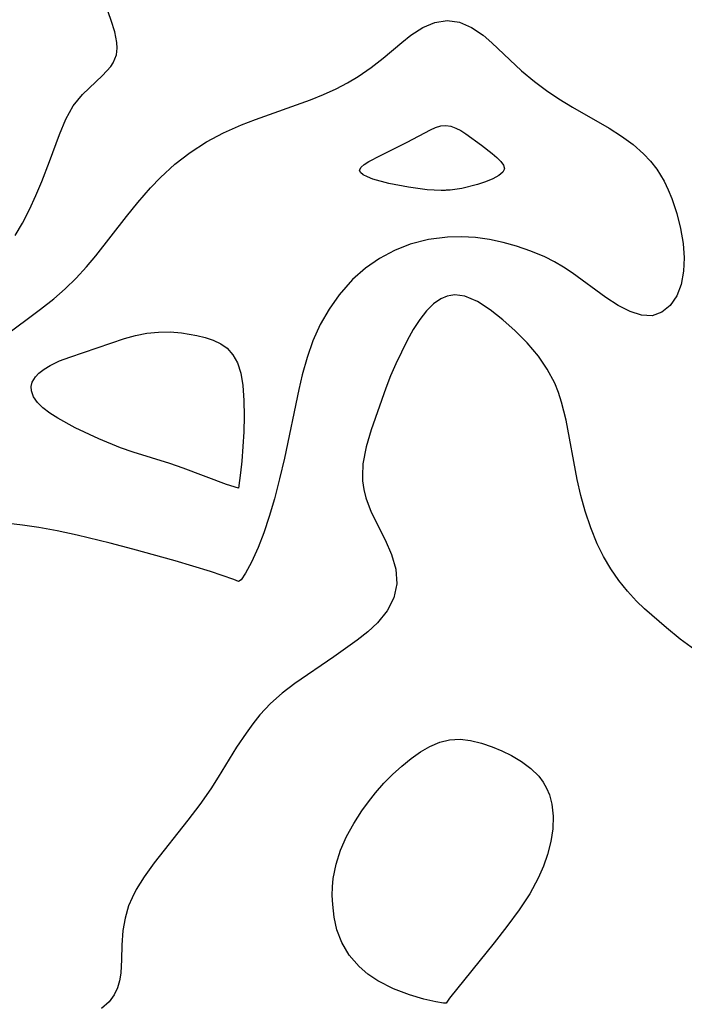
# Model space of a CAD drawing. Header units: metres. Extents: x 1073367 to 1082519, y 1569854 to 1574957.
# Tile 549 of 656: x 1077527 to 1077591, y 1574763 to 1574858. Entities that reach past the tile are written whole.
import ezdxf

# ---------------------------------------------------------------- set-up
doc = ezdxf.new("R2010")
doc.units = ezdxf.units.M
doc.layers.add('CGG_CurvaNivelLidar_v1', color=253, linetype='Continuous', lineweight=30)

msp = doc.modelspace()

# ---------------------------------------------------------------- linework, layer by layer
at = {"layer": 'CGG_CurvaNivelLidar_v1'}
for p, q in [((1077536.235, 1574858.032, 68), (1077533.7443, 1574865.0583, 68)), ((1077536.5691, 1574856.9326, 68), (1077536.235, 1574858.032, 68)), ((1077566.2646, 1574857.3393, 67.5), (1077567.4321, 1574857.8411, 67.5)), ((1077567.4321, 1574857.8411, 67.5), (1077568.6073, 1574858.0324, 67.5)), ((1077568.6073, 1574858.0324, 67.5), (1077569.7821, 1574857.8506, 67.5)), ((1077569.7821, 1574857.8506, 67.5), (1077570.9394, 1574857.3491, 67.5)), ((1077536.7744, 1574855.9204, 68), (1077536.5691, 1574856.9326, 68)), ((1077565.1141, 1574856.6039, 67.5), (1077566.2646, 1574857.3393, 67.5)), ((1077570.9394, 1574857.3491, 67.5), (1077572.0624, 1574856.5968, 67.5)), ((1077536.8124, 1574855.351, 68), (1077536.7744, 1574855.9204, 68)), ((1077562.4445, 1574854.4029, 67.5), (1077564.2395, 1574855.9189, 67.5)), ((1077564.2395, 1574855.9189, 67.5), (1077565.1141, 1574856.6039, 67.5)), ((1077572.0624, 1574856.5968, 67.5), (1077572.9113, 1574855.872, 67.5)), ((1077572.9113, 1574855.872, 67.5), (1077574.6298, 1574854.2256, 67.5)), ((1077536.4279, 1574853.958, 68), (1077536.7411, 1574854.7171, 68)), ((1077536.7411, 1574854.7171, 68), (1077536.8124, 1574855.351, 68)), ((1077536.1944, 1574853.6038, 68), (1077536.4279, 1574853.958, 68)), ((1077561.2734, 1574853.4895, 67.5), (1077562.4445, 1574854.4029, 67.5)), ((1077574.6298, 1574854.2256, 67.5), (1077575.7831, 1574853.1728, 67.5)), ((1077535.3999, 1574852.7173, 68), (1077536.1944, 1574853.6038, 68)), ((1077560.0216, 1574852.6259, 67.5), (1077561.2734, 1574853.4895, 67.5)), ((1077575.7831, 1574853.1728, 67.5), (1077577.0194, 1574852.1463, 67.5)), ((1077533.4686, 1574850.8986, 68), (1077535.3999, 1574852.7173, 68)), ((1077557.9111, 1574851.437, 67.5), (1077558.9889, 1574852.0052, 67.5)), ((1077558.9889, 1574852.0052, 67.5), (1077560.0216, 1574852.6259, 67.5)), ((1077577.0194, 1574852.1463, 67.5), (1077578.1737, 1574851.2863, 67.5)), ((1077556.692, 1574850.8787, 67.5), (1077557.9111, 1574851.437, 67.5)), ((1077578.1737, 1574851.2863, 67.5), (1077579.3814, 1574850.4762, 67.5)), ((1077532.5745, 1574849.8131, 68), (1077533.4686, 1574850.8986, 68)), ((1077550.1445, 1574848.4875, 67.5), (1077555.4372, 1574850.3703, 67.5)), ((1077555.4372, 1574850.3703, 67.5), (1077556.692, 1574850.8787, 67.5)), ((1077579.3814, 1574850.4762, 67.5), (1077580.6859, 1574849.6848, 67.5)), ((1077531.8472, 1574848.5127, 68), (1077532.5745, 1574849.8131, 68)), ((1077580.6859, 1574849.6848, 67.5), (1077584.2296, 1574847.6411, 67.5)), ((1077531.2399, 1574847.0462, 68), (1077531.8472, 1574848.5127, 68)), ((1077548.7744, 1574847.9616, 67.5), (1077550.1445, 1574848.4875, 67.5)), ((1077545.4051, 1574846.3269, 67.5), (1077547.056, 1574847.2034, 67.5)), ((1077547.056, 1574847.2034, 67.5), (1077548.7744, 1574847.9616, 67.5)), ((1077564.7617, 1574846.3042, 67), (1077566.986, 1574847.5035, 67)), ((1077566.986, 1574847.5035, 67), (1077567.493, 1574847.7212, 67)), ((1077567.493, 1574847.7212, 67), (1077567.992, 1574847.8679, 67)), ((1077567.992, 1574847.8679, 67), (1077568.484, 1574847.915, 67)), ((1077568.484, 1574847.915, 67), (1077568.9695, 1574847.8398, 67)), ((1077568.9695, 1574847.8398, 67), (1077569.4509, 1574847.6628, 67)), ((1077569.4509, 1574847.6628, 67), (1077569.9302, 1574847.4111, 67)), ((1077569.9302, 1574847.4111, 67), (1077570.4092, 1574847.1068, 67)), ((1077584.2296, 1574847.6411, 67.5), (1077585.4068, 1574846.8883, 67.5)), ((1077530.2797, 1574844.4272, 68), (1077531.2399, 1574847.0462, 68)), ((1077543.8396, 1574845.3094, 67.5), (1077545.4051, 1574846.3269, 67.5)), ((1077562.185, 1574845.0255, 67), (1077564.7617, 1574846.3042, 67)), ((1077570.4092, 1574847.1068, 67), (1077571.9072, 1574846.0125, 67)), ((1077585.4068, 1574846.8883, 67.5), (1077586.518, 1574846.0788, 67.5)), ((1077542.3656, 1574844.1637, 67.5), (1077543.8396, 1574845.3094, 67.5)), ((1077571.9072, 1574846.0125, 67), (1077572.9328, 1574845.2158, 67)), ((1077586.518, 1574846.0788, 67.5), (1077587.5348, 1574845.1873, 67.5)), ((1077529.5357, 1574842.5091, 68), (1077530.2797, 1574844.4272, 68)), ((1077560.6212, 1574844.1484, 67), (1077561.065, 1574844.4322, 67)), ((1077561.065, 1574844.4322, 67), (1077562.185, 1574845.0255, 67)), ((1077572.9328, 1574845.2158, 67), (1077573.3862, 1574844.8259, 67)), ((1077573.3862, 1574844.8259, 67), (1077573.7659, 1574844.4458, 67)), ((1077573.7659, 1574844.4458, 67), (1077574.0352, 1574844.0797, 67)), ((1077587.5348, 1574845.1873, 67.5), (1077588.2063, 1574844.4642, 67.5)), ((1077588.2063, 1574844.4642, 67.5), (1077588.8035, 1574843.6847, 67.5)), ((1077540.9878, 1574842.9022, 67.5), (1077542.3656, 1574844.1637, 67.5)), ((1077560.1692, 1574843.6163, 67), (1077560.3046, 1574843.8754, 67)), ((1077560.2558, 1574843.3813, 67), (1077560.1692, 1574843.6163, 67)), ((1077560.5227, 1574843.1595, 67), (1077560.2558, 1574843.3813, 67)), ((1077560.3046, 1574843.8754, 67), (1077560.6212, 1574844.1484, 67)), ((1077573.9787, 1574843.4039, 67), (1077573.5831, 1574843.0802, 67)), ((1077574.1386, 1574843.7308, 67), (1077573.9787, 1574843.4039, 67)), ((1077574.0352, 1574844.0797, 67), (1077574.1386, 1574843.7308, 67)), ((1077588.8035, 1574843.6847, 67.5), (1077589.5005, 1574842.5292, 67.5)), ((1077528.9751, 1574841.1445, 68), (1077529.5357, 1574842.5091, 68)), ((1077540.0341, 1574841.9052, 67.5), (1077540.9878, 1574842.9022, 67.5)), ((1077560.9254, 1574842.9479, 67), (1077560.5227, 1574843.1595, 67)), ((1077561.4463, 1574842.7422, 67), (1077560.9254, 1574842.9479, 67)), ((1077562.9823, 1574842.3208, 67), (1077561.4463, 1574842.7422, 67)), ((1077572.3101, 1574842.4805, 67), (1077571.5446, 1574842.2236, 67)), ((1077573.008, 1574842.7692, 67), (1077572.3101, 1574842.4805, 67)), ((1077573.5831, 1574843.0802, 67), (1077573.008, 1574842.7692, 67)), ((1077589.5005, 1574842.5292, 67.5), (1077589.9014, 1574841.7085, 67.5)), ((1077538.7847, 1574840.4819, 67.5), (1077540.0341, 1574841.9052, 67.5)), ((1077564.8647, 1574841.9467, 67), (1077562.9823, 1574842.3208, 67)), ((1077566.6823, 1574841.7002, 67), (1077564.8647, 1574841.9467, 67)), ((1077568.027, 1574841.6351, 67), (1077566.6823, 1574841.7002, 67)), ((1077568.3991, 1574841.6536, 67), (1077568.027, 1574841.6351, 67)), ((1077568.5, 1574841.6848, 67), (1077568.3991, 1574841.6536, 67)), ((1077568.8948, 1574841.6772, 67), (1077568.5, 1574841.6848, 67)), ((1077570.024, 1574841.8408, 67), (1077568.8948, 1574841.6772, 67)), ((1077571.5446, 1574842.2236, 67), (1077570.024, 1574841.8408, 67)), ((1077589.9014, 1574841.7085, 67.5), (1077590.2542, 1574840.8619, 67.5)), ((1077528.37, 1574839.7988, 68), (1077528.9751, 1574841.1445, 68)), ((1077537.7034, 1574839.1501, 67.5), (1077538.7847, 1574840.4819, 67.5)), ((1077590.2542, 1574840.8619, 67.5), (1077590.7372, 1574839.4279, 67.5)), ((1077527.696, 1574838.4955, 68), (1077528.37, 1574839.7988, 68)), ((1077534.7501, 1574835.3423, 67.5), (1077537.7034, 1574839.1501, 67.5)), ((1077590.7372, 1574839.4279, 67.5), (1077591.1004, 1574837.9705, 67.5)), ((1077526.9731, 1574837.3107, 68), (1077527.696, 1574838.4955, 68)), ((1077591.1004, 1574837.9705, 67.5), (1077591.3392, 1574836.5183, 67.5)), ((1077566.811, 1574836.9259, 67.5), (1077565.0404, 1574836.4768, 67.5)), ((1077568.637, 1574837.1505, 67.5), (1077566.811, 1574836.9259, 67.5)), ((1077569.9817, 1574837.1791, 67.5), (1077568.637, 1574837.1505, 67.5)), ((1077571.3296, 1574837.1009, 67.5), (1077569.9817, 1574837.1791, 67.5)), ((1077572.6705, 1574836.919, 67.5), (1077571.3296, 1574837.1009, 67.5)), ((1077573.9865, 1574836.6388, 67.5), (1077572.6705, 1574836.919, 67.5)), ((1077563.5171, 1574835.869, 67.5), (1077562.0733, 1574835.0883, 67.5)), ((1077565.0404, 1574836.4768, 67.5), (1077563.5171, 1574835.869, 67.5)), ((1077575.2815, 1574836.2781, 67.5), (1077573.9865, 1574836.6388, 67.5)), ((1077576.6711, 1574835.8072, 67.5), (1077575.2815, 1574836.2781, 67.5)), ((1077578.0125, 1574835.2488, 67.5), (1077576.6711, 1574835.8072, 67.5)), ((1077591.3392, 1574836.5183, 67.5), (1077591.4385, 1574835.1537, 67.5)), ((1077533.8675, 1574834.2847, 67.5), (1077534.7501, 1574835.3423, 67.5)), ((1077562.0733, 1574835.0883, 67.5), (1077560.7219, 1574834.1526, 67.5)), ((1077578.9423, 1574834.7817, 67.5), (1077578.0125, 1574835.2488, 67.5)), ((1077579.8305, 1574834.2612, 67.5), (1077578.9423, 1574834.7817, 67.5)), ((1077591.4385, 1574835.1537, 67.5), (1077591.3888, 1574833.8506, 67.5)), ((1077532.8661, 1574833.202, 67.5), (1077533.8675, 1574834.2847, 67.5)), ((1077560.7219, 1574834.1526, 67.5), (1077559.4834, 1574833.0672, 67.5)), ((1077580.644, 1574833.7141, 67.5), (1077579.8305, 1574834.2612, 67.5)), ((1077591.3888, 1574833.8506, 67.5), (1077591.1539, 1574832.5931, 67.5)), ((1077531.8063, 1574832.1725, 67.5), (1077532.8661, 1574833.202, 67.5)), ((1077559.4834, 1574833.0672, 67.5), (1077558.1882, 1574831.5917, 67.5)), ((1077583.8856, 1574831.331, 67.5), (1077580.644, 1574833.7141, 67.5)), ((1077530.6928, 1574831.1973, 67.5), (1077531.8063, 1574832.1725, 67.5)), ((1077591.1539, 1574832.5931, 67.5), (1077590.728, 1574831.4866, 67.5)), ((1077529.427, 1574830.1943, 67.5), (1077530.6928, 1574831.1973, 67.5)), ((1077558.1882, 1574831.5917, 67.5), (1077557.2246, 1574830.2018, 67.5)), ((1077567.9823, 1574831.2037, 68), (1077567.2733, 1574830.7132, 68)), ((1077568.5947, 1574831.4545, 68), (1077567.9823, 1574831.2037, 68)), ((1077568.9494, 1574831.5335, 68), (1077568.5947, 1574831.4545, 68)), ((1077569.3434, 1574831.5695, 68), (1077568.9494, 1574831.5335, 68)), ((1077570.3128, 1574831.4499, 68), (1077569.3434, 1574831.5695, 68)), ((1077571.5254, 1574830.9461, 68), (1077570.3128, 1574831.4499, 68)), ((1077585.0802, 1574830.558, 67.5), (1077583.8856, 1574831.331, 67.5)), ((1077590.728, 1574831.4866, 67.5), (1077590.0947, 1574830.5624, 67.5)), ((1077525.8605, 1574827.5474, 67.5), (1077529.427, 1574830.1943, 67.5)), ((1077557.2246, 1574830.2018, 67.5), (1077556.3835, 1574828.7139, 67.5)), ((1077566.6187, 1574830.058, 68), (1077565.9626, 1574829.2021, 68)), ((1077567.2733, 1574830.7132, 68), (1077566.6187, 1574830.058, 68)), ((1077572.7413, 1574830.1541, 68), (1077571.5254, 1574830.9461, 68)), ((1077573.9667, 1574829.1735, 68), (1077572.7413, 1574830.1541, 68)), ((1077586.2314, 1574829.9674, 67.5), (1077585.0802, 1574830.558, 67.5)), ((1077590.0947, 1574830.5624, 67.5), (1077589.297, 1574829.9031, 67.5)), ((1077565.9626, 1574829.2021, 68), (1077565.3457, 1574828.2295, 68)), ((1077575.1622, 1574828.1087, 68), (1077573.9667, 1574829.1735, 68)), ((1077587.3365, 1574829.6126, 67.5), (1077586.2314, 1574829.9674, 67.5)), ((1077588.3685, 1574829.5704, 67.5), (1077587.3365, 1574829.6126, 67.5)), ((1077589.297, 1574829.9031, 67.5), (1077588.3685, 1574829.5704, 67.5)), ((1077556.3835, 1574828.7139, 67.5), (1077555.6694, 1574827.1427, 67.5)), ((1077565.3457, 1574828.2295, 68), (1077564.7532, 1574827.1722, 68)), ((1077532.2538, 1574825.5926, 67), (1077537.5297, 1574827.3755, 67)), ((1077537.5297, 1574827.3755, 67), (1077538.5638, 1574827.6653, 67)), ((1077538.5638, 1574827.6653, 67), (1077539.6761, 1574827.8746, 67)), ((1077539.6761, 1574827.8746, 67), (1077540.7976, 1574827.9859, 67)), ((1077540.7976, 1574827.9859, 67), (1077541.9143, 1574828.0052, 67)), ((1077541.9143, 1574828.0052, 67), (1077543.0107, 1574827.9302, 67)), ((1077543.0107, 1574827.9302, 67), (1077544.4711, 1574827.6745, 67)), ((1077544.4711, 1574827.6745, 67), (1077545.296, 1574827.4641, 67)), ((1077545.296, 1574827.4641, 67), (1077546.0733, 1574827.2027, 67)), ((1077546.0733, 1574827.2027, 67), (1077546.7831, 1574826.8696, 67)), ((1077576.3233, 1574826.9458, 68), (1077575.1622, 1574828.1087, 68)), ((1077546.7831, 1574826.8696, 67), (1077547.4011, 1574826.4387, 67)), ((1077547.4011, 1574826.4387, 67), (1077547.9689, 1574825.7996, 67)), ((1077555.6694, 1574827.1427, 67.5), (1077555.101, 1574825.5413, 67.5)), ((1077564.7532, 1574827.1722, 68), (1077563.6447, 1574824.9425, 68)), ((1077577.3973, 1574825.6767, 68), (1077576.3233, 1574826.9458, 68)), ((1077531.2576, 1574825.2109, 67), (1077532.2538, 1574825.5926, 67)), ((1077547.9689, 1574825.7996, 67), (1077548.4015, 1574825.0225, 67)), ((1077555.101, 1574825.5413, 67.5), (1077554.6363, 1574823.8866, 67.5)), ((1077578.2461, 1574824.433, 68), (1077577.3973, 1574825.6767, 68)), ((1077529.2636, 1574824.0445, 67), (1077529.7626, 1574824.4343, 67)), ((1077529.7626, 1574824.4343, 67), (1077530.3502, 1574824.7865, 67)), ((1077530.3502, 1574824.7865, 67), (1077531.2576, 1574825.2109, 67)), ((1077548.4015, 1574825.0225, 67), (1077548.7128, 1574824.0217, 67)), ((1077563.6447, 1574824.9425, 68), (1077563.1387, 1574823.7714, 68)), ((1077578.9669, 1574823.0645, 68), (1077578.2461, 1574824.433, 68)), ((1077528.6335, 1574823.1708, 67), (1077528.9235, 1574823.6783, 67)), ((1077528.9235, 1574823.6783, 67), (1077529.2636, 1574824.0445, 67)), ((1077548.7128, 1574824.0217, 67), (1077548.9045, 1574822.8337, 67)), ((1077554.6363, 1574823.8866, 67.5), (1077554.3043, 1574822.454, 67.5)), ((1077563.1387, 1574823.7714, 68), (1077562.6903, 1574822.6052, 68)), ((1077528.5336, 1574822.7502, 67), (1077528.6335, 1574823.1708, 67)), ((1077528.5488, 1574822.3215, 67), (1077528.5336, 1574822.7502, 67)), ((1077548.9045, 1574822.8337, 67), (1077549.0101, 1574821.4112, 67)), ((1077554.3043, 1574822.454, 67.5), (1077552.9187, 1574815.8501, 67.5)), ((1077562.6903, 1574822.6052, 68), (1077561.2935, 1574818.5789, 68)), ((1077579.3251, 1574822.1637, 68), (1077578.9669, 1574823.0645, 68)), ((1077528.7462, 1574821.7574, 67), (1077528.5488, 1574822.3215, 67)), ((1077529.1179, 1574821.2145, 67), (1077528.7462, 1574821.7574, 67)), ((1077579.6255, 1574821.2291, 68), (1077579.3251, 1574822.1637, 68)), ((1077529.66, 1574820.678, 67), (1077529.1179, 1574821.2145, 67)), ((1077530.3236, 1574820.1704, 67), (1077529.66, 1574820.678, 67)), ((1077549.0101, 1574821.4112, 67), (1077549.036, 1574819.8994, 67)), ((1077580.0626, 1574819.4905, 68), (1077579.6255, 1574821.2291, 68)), ((1077531.0787, 1574819.6857, 67), (1077530.3236, 1574820.1704, 67)), ((1077532.7739, 1574818.7656, 67), (1077531.0787, 1574819.6857, 67)), ((1077549.036, 1574819.8994, 67), (1077549.0013, 1574818.3727, 67)), ((1077535.0564, 1574817.6923, 67), (1077532.7739, 1574818.7656, 67)), ((1077581.136, 1574813.7745, 68), (1077580.0626, 1574819.4905, 68)), ((1077549.0013, 1574818.3727, 67), (1077548.8204, 1574815.5651, 67)), ((1077561.2935, 1574818.5789, 68), (1077560.8018, 1574816.9307, 68)), ((1077537.1354, 1574816.8495, 67), (1077535.0564, 1574817.6923, 67)), ((1077538.3396, 1574816.436, 67), (1077537.1354, 1574816.8495, 67)), ((1077560.8018, 1574816.9307, 68), (1077560.4919, 1574815.3014, 68)), ((1077541.8985, 1574815.3383, 67), (1077538.3396, 1574816.436, 67)), ((1077552.9187, 1574815.8501, 67.5), (1077552.4587, 1574813.864, 67.5)), ((1077543.1723, 1574814.8928, 67), (1077541.8985, 1574815.3383, 67)), ((1077547.3582, 1574813.3036, 67), (1077543.1723, 1574814.8928, 67)), ((1077548.8204, 1574815.5651, 67), (1077548.7071, 1574814.4281, 67)), ((1077560.4919, 1574815.3014, 68), (1077560.437, 1574814.1398, 68)), ((1077548.7071, 1574814.4281, 67), (1077548.5, 1574812.9528, 67)), ((1077560.437, 1574814.1398, 68), (1077560.4613, 1574813.653, 68)), ((1077548.5, 1574812.9528, 67), (1077547.3582, 1574813.3036, 67)), ((1077552.4587, 1574813.864, 67.5), (1077551.9578, 1574811.921, 67.5)), ((1077560.4613, 1574813.653, 68), (1077560.5718, 1574812.8234, 68)), ((1077581.4927, 1574812.2414, 68), (1077581.136, 1574813.7745, 68)), ((1077560.5718, 1574812.8234, 68), (1077560.7663, 1574812.0151, 68)), ((1077560.7663, 1574812.0151, 68), (1077561.298, 1574810.627, 68)), ((1077581.9114, 1574810.7298, 68), (1077581.4927, 1574812.2414, 68)), ((1077551.9578, 1574811.921, 67.5), (1077551.4593, 1574810.2162, 67.5)), ((1077551.4593, 1574810.2162, 67.5), (1077550.9336, 1574808.6404, 67.5)), ((1077561.298, 1574810.627, 68), (1077562.6434, 1574807.9621, 68)), ((1077582.4344, 1574809.1347, 68), (1077581.9114, 1574810.7298, 68)), ((1077527.6745, 1574809.3968, 67.5), (1077521.5297, 1574810.1, 67.5)), ((1077529.2578, 1574809.1576, 67.5), (1077527.6745, 1574809.3968, 67.5)), ((1077531.02, 1574808.8282, 67.5), (1077529.2578, 1574809.1576, 67.5)), ((1077532.9522, 1574808.4131, 67.5), (1077531.02, 1574808.8282, 67.5)), ((1077536.1238, 1574807.6495, 67.5), (1077532.9522, 1574808.4131, 67.5)), ((1077550.9336, 1574808.6404, 67.5), (1077550.3927, 1574807.2353, 67.5)), ((1077583.0573, 1574807.5937, 68), (1077582.4344, 1574809.1347, 68)), ((1077538.3207, 1574807.0769, 67.5), (1077536.1238, 1574807.6495, 67.5)), ((1077562.6434, 1574807.9621, 68), (1077563.2494, 1574806.5492, 68)), ((1077583.6786, 1574806.3534, 68), (1077583.0573, 1574807.5937, 68)), ((1077542.3923, 1574805.9425, 67.5), (1077538.3207, 1574807.0769, 67.5)), ((1077550.3927, 1574807.2353, 67.5), (1077549.7509, 1574805.8235, 67.5)), ((1077563.2494, 1574806.5492, 68), (1077563.6502, 1574805.1314, 68)), ((1077584.3831, 1574805.1675, 68), (1077583.6786, 1574806.3534, 68)), ((1077545.8023, 1574804.904, 67.5), (1077542.3923, 1574805.9425, 67.5)), ((1077549.7509, 1574805.8235, 67.5), (1077549.1802, 1574804.7682, 67.5)), ((1077548.0394, 1574804.1505, 67.5), (1077545.8023, 1574804.904, 67.5)), ((1077549.1802, 1574804.7682, 67.5), (1077548.746, 1574804.1234, 67.5)), ((1077563.6502, 1574805.1314, 68), (1077563.7449, 1574803.7342, 68)), ((1077585.1614, 1574804.0384, 68), (1077584.3831, 1574805.1675, 68)), ((1077548.5, 1574803.952, 67.5), (1077548.0394, 1574804.1505, 67.5)), ((1077548.746, 1574804.1234, 67.5), (1077548.5, 1574803.952, 67.5)), ((1077563.7449, 1574803.7342, 68), (1077563.4526, 1574802.3928, 68)), ((1077585.9679, 1574803.0192, 68), (1077585.1614, 1574804.0384, 68)), ((1077586.8377, 1574802.0659, 68), (1077585.9679, 1574803.0192, 68)), ((1077563.4526, 1574802.3928, 68), (1077562.8193, 1574801.1262, 68)), ((1077587.6199, 1574801.316, 68), (1077586.8377, 1574802.0659, 68)), ((1077562.8193, 1574801.1262, 68), (1077561.9029, 1574799.9671, 68)), ((1077589.7266, 1574799.4855, 68), (1077587.6199, 1574801.316, 68)), ((1077561.9029, 1574799.9671, 68), (1077560.9773, 1574799.1154, 68)), ((1077560.9773, 1574799.1154, 68), (1077559.9408, 1574798.3163, 68)), ((1077591.0648, 1574798.4008, 68), (1077589.7266, 1574799.4855, 68)), ((1077559.9408, 1574798.3163, 68), (1077557.6808, 1574796.6939, 68)), ((1077592.4588, 1574797.3675, 68), (1077591.0648, 1574798.4008, 68)), ((1077557.6808, 1574796.6939, 68), (1077553.9389, 1574794.1216, 68)), ((1077553.9389, 1574794.1216, 68), (1077552.7115, 1574793.2043, 68)), ((1077552.7115, 1574793.2043, 68), (1077551.5758, 1574792.1995, 68)), ((1077551.5758, 1574792.1995, 68), (1077550.5678, 1574791.0929, 68)), ((1077549.8838, 1574790.2434, 68), (1077549.2281, 1574789.3525, 68)), ((1077550.5678, 1574791.0929, 68), (1077549.8838, 1574790.2434, 68)), ((1077549.2281, 1574789.3525, 68), (1077548.3174, 1574787.9724, 68)), ((1077566.948, 1574788.062, 68), (1077567.8842, 1574788.4666, 68)), ((1077567.8842, 1574788.4666, 68), (1077568.8422, 1574788.7055, 68)), ((1077568.8422, 1574788.7055, 68), (1077569.8471, 1574788.7493, 68)), ((1077569.8471, 1574788.7493, 68), (1077570.8691, 1574788.6233, 68)), ((1077570.8691, 1574788.6233, 68), (1077571.8997, 1574788.3694, 68)), ((1077571.8997, 1574788.3694, 68), (1077572.9302, 1574788.0217, 68)), ((1077548.3174, 1574787.9724, 68), (1077546.556, 1574785.0924, 68)), ((1077565.133, 1574786.8948, 68), (1077566.0312, 1574787.5285, 68)), ((1077566.0312, 1574787.5285, 68), (1077566.948, 1574788.062, 68)), ((1077572.9302, 1574788.0217, 68), (1077573.8751, 1574787.6361, 68)), ((1077573.8751, 1574787.6361, 68), (1077574.7941, 1574787.1908, 68)), ((1077564.2308, 1574786.1628, 68), (1077565.133, 1574786.8948, 68)), ((1077574.7941, 1574787.1908, 68), (1077575.7714, 1574786.6126, 68)), ((1077575.7714, 1574786.6126, 68), (1077576.6619, 1574785.9454, 68)), ((1077563.354, 1574785.3632, 68), (1077564.2308, 1574786.1628, 68)), ((1077576.6619, 1574785.9454, 68), (1077577.4297, 1574785.1772, 68)), ((1077546.556, 1574785.0924, 68), (1077545.8363, 1574783.9734, 68)), ((1077561.7104, 1574783.5935, 68), (1077562.5104, 1574784.5053, 68)), ((1077562.5104, 1574784.5053, 68), (1077563.354, 1574785.3632, 68)), ((1077577.4297, 1574785.1772, 68), (1077577.8402, 1574784.6243, 68)), ((1077577.8402, 1574784.6243, 68), (1077578.1827, 1574784.03, 68)), ((1077545.8363, 1574783.9734, 68), (1077544.764, 1574782.4473, 68)), ((1077561.0359, 1574782.7307, 68), (1077561.7104, 1574783.5935, 68)), ((1077578.1827, 1574784.03, 68), (1077578.4621, 1574783.3801, 68)), ((1077560.3991, 1574781.8375, 68), (1077561.0359, 1574782.7307, 68)), ((1077578.4621, 1574783.3801, 68), (1077578.7011, 1574782.4907, 68)), ((1077544.764, 1574782.4473, 68), (1077543.6336, 1574780.9587, 68)), ((1077559.6163, 1574780.631, 68), (1077560.3991, 1574781.8375, 68)), ((1077578.7011, 1574782.4907, 68), (1077578.8241, 1574781.325, 68)), ((1077543.6336, 1574780.9587, 68), (1077540.3678, 1574776.8302, 68)), ((1077578.8241, 1574781.325, 68), (1077578.7837, 1574780.115, 68)), ((1077558.9211, 1574779.384, 68), (1077559.6163, 1574780.631, 68)), ((1077578.7837, 1574780.115, 68), (1077578.6009, 1574778.8823, 68)), ((1077558.3371, 1574778.0624, 68), (1077558.9211, 1574779.384, 68)), ((1077578.6009, 1574778.8823, 68), (1077578.2855, 1574777.6465, 68)), ((1077557.8962, 1574776.7024, 68), (1077558.3371, 1574778.0624, 68)), ((1077578.2855, 1574777.6465, 68), (1077577.8819, 1574776.5162, 68)), ((1077540.3678, 1574776.8302, 68), (1077539.4127, 1574775.4962, 68)), ((1077557.6204, 1574775.3163, 68), (1077557.8962, 1574776.7024, 68)), ((1077577.8819, 1574776.5162, 68), (1077577.3754, 1574775.3726, 68)), ((1077539.4127, 1574775.4962, 68), (1077538.6469, 1574774.2594, 68)), ((1077557.5479, 1574774.5129, 68), (1077557.6204, 1574775.3163, 68)), ((1077577.3754, 1574775.3726, 68), (1077576.5565, 1574773.8665, 68)), ((1077538.6469, 1574774.2594, 68), (1077538.2464, 1574773.4808, 68)), ((1077557.5331, 1574773.7073, 68), (1077557.5479, 1574774.5129, 68)), ((1077538.2464, 1574773.4808, 68), (1077537.9142, 1574772.6878, 68)), ((1077557.5744, 1574772.8156, 68), (1077557.5331, 1574773.7073, 68)), ((1077576.5565, 1574773.8665, 68), (1077575.536, 1574772.2989, 68)), ((1077537.9142, 1574772.6878, 68), (1077537.5651, 1574771.5054, 68)), ((1077557.7128, 1574771.6019, 68), (1077557.5744, 1574772.8156, 68)), ((1077575.536, 1574772.2989, 68), (1077574.3688, 1574770.6975, 68)), ((1077537.5651, 1574771.5054, 68), (1077537.3617, 1574770.3126, 68)), ((1077557.9645, 1574770.3963, 68), (1077557.7128, 1574771.6019, 68)), ((1077537.3617, 1574770.3126, 68), (1077537.2674, 1574768.8936, 68)), ((1077558.4449, 1574769.16, 68), (1077557.9645, 1574770.3963, 68)), ((1077574.3688, 1574770.6975, 68), (1077573.1382, 1574769.1144, 68)), ((1077537.2674, 1574768.8936, 68), (1077537.2357, 1574767.5133, 68)), ((1077559.1678, 1574767.9506, 68), (1077558.4449, 1574769.16, 68)), ((1077573.1382, 1574769.1144, 68), (1077568.8253, 1574763.787, 68)), ((1077537.2357, 1574767.5133, 68), (1077537.1485, 1574766.1939, 68)), ((1077560.1292, 1574766.8369, 68), (1077559.1678, 1574767.9506, 68)), ((1077560.9775, 1574766.1142, 68), (1077560.1292, 1574766.8369, 68)), ((1077537.1485, 1574766.1939, 68), (1077537.0294, 1574765.4814, 68)), ((1077561.9161, 1574765.4826, 68), (1077560.9775, 1574766.1142, 68)), ((1077536.8387, 1574764.8077, 68), (1077536.522, 1574764.1125, 68)), ((1077537.0294, 1574765.4814, 68), (1077536.8387, 1574764.8077, 68)), ((1077563.4428, 1574764.6966, 68), (1077561.9161, 1574765.4826, 68)), ((1077564.9691, 1574764.1061, 68), (1077563.4428, 1574764.6966, 68)), ((1077536.522, 1574764.1125, 68), (1077536.0369, 1574763.4479, 68)), ((1077566.3658, 1574763.6895, 68), (1077564.9691, 1574764.1061, 68)), ((1077567.5056, 1574763.4286, 68), (1077566.3658, 1574763.6895, 68)), ((1077568.8253, 1574763.787, 68), (1077568.5, 1574763.3221, 68)), ((1077536.0369, 1574763.4479, 68), (1077535.2904, 1574762.8034, 68)), ((1077568.2609, 1574763.3079, 68), (1077567.5056, 1574763.4286, 68)), ((1077568.4752, 1574763.299, 68), (1077568.2609, 1574763.3079, 68)), ((1077568.5, 1574763.3221, 68), (1077568.4752, 1574763.299, 68))]:
    msp.add_line(p, q, dxfattribs=at)

doc.saveas('drawing.dxf')
